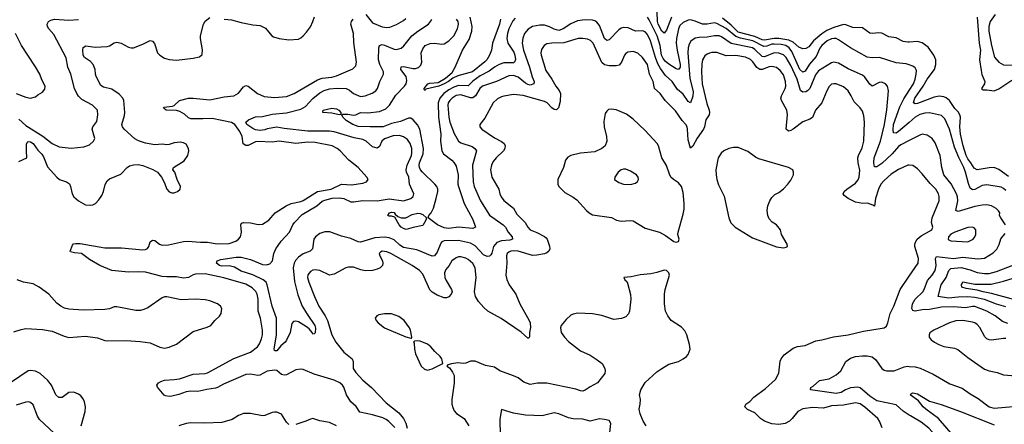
# Model space of a CAD drawing. Header units: inches. Extents: x 1305375 to 1407406, y 744550 to 841633.
# Tile 339 of 509: x 1372558 to 1380796, y 795023 to 798406. Entities that reach past the tile are written whole.
import ezdxf

# ---------------------------------------------------------------- set-up
doc = ezdxf.new("R2010")
doc.units = ezdxf.units.IN
doc.header["$MEASUREMENT"] = 0
doc.layers.add('B3779', color=7, linetype='Continuous')
doc.layers.add('B3789', color=7, linetype='Continuous')

msp = doc.modelspace()

# ---------------------------------------------------------------- linework, layer by layer
at = {"layer": 'B3779', "color": 5}
for points, elevation in [([(1372550, 797219.6), (1372619.5, 797250), (1372614.1, 797310), (1372615.7, 797364.3), (1372620.6, 797379.4), (1372630, 797388.6), (1372650, 797385), (1372671, 797371), (1372710, 797315.3), (1372742.7, 797282.7), (1372757.9, 797257.9), (1372790, 797175.6), (1372870, 797089.2), (1372890.1, 797070.1), (1372950.6, 797050), (1372974.2, 797034.2), (1372984.7, 797010), (1372997.4, 796950), (1373010, 796924.9), (1373050.4, 796890), (1373110, 796859.1), (1373150, 796854.7), (1373170, 796857.7), (1373191.5, 796868.5), (1373221.4, 796898.6), (1373245.1, 796934.9), (1373258.5, 796970), (1373272.2, 797027.8), (1373290, 797058.4), (1373310, 797075.8), (1373404.9, 797115.1), (1373457, 797170), (1373477.4, 797182.6), (1373510, 797193), (1373550, 797194.3), (1373590, 797186.1), (1373672.4, 797152.4), (1373711, 797131), (1373743.7, 797090), (1373767.3, 797047.3), (1373790.5, 796990), (1373810, 796966), (1373830, 796958.4), (1373850, 796958.4), (1373879.3, 796970), (1373900.9, 796990), (1373904.5, 797010), (1373875.1, 797070), (1373857.6, 797130), (1373839.3, 797150), (1373844, 797170), (1373933.5, 797226.5), (1373966, 797270), (1373974, 797310), (1373969.7, 797330), (1373950, 797364.5), (1373930, 797377.4), (1373901.3, 797381.3), (1373850, 797376.8), (1373810, 797362), (1373790, 797359.7), (1373750, 797365.1), (1373690, 797360.5), (1373610, 797373), (1373552.5, 797392.5), (1373522.7, 797410), (1373431.3, 797490), (1373417.7, 797510), (1373412.3, 797530), (1373435, 797605), (1373437.1, 797630), (1373430.5, 797730), (1373422, 797750), (1373390, 797782.5), (1373330, 797824.4), (1373260.5, 797840.5), (1373236.1, 797856.1), (1373197.8, 797930), (1373191.4, 797950), (1373189.8, 797990), (1373173.8, 798030), (1373150, 798056.8), (1373100.5, 798090), (1373090, 798109.4), (1373086.4, 798153.6), (1373090, 798173.4), (1373112.8, 798187.2), (1373190, 798176.6), (1373290, 798181.3), (1373310, 798187.9), (1373347.8, 798212.2), (1373370, 798216.8), (1373406.4, 798210), (1373470, 798175.9), (1373490, 798170.2), (1373510, 798171.3), (1373590, 798200.2), (1373650, 798231.8), (1373670, 798227.2), (1373685.8, 798205.8), (1373711.6, 798130), (1373730.3, 798110), (1373770, 798083.2), (1373810, 798072.1), (1373870, 798066.4), (1374010, 798083.2), (1374063.9, 798096.1), (1374084.2, 798115.8), (1374087.1, 798152.9), (1374069.8, 798250), (1374070.9, 798270), (1374096.2, 798370), (1374110, 798392.7), (1374150, 798424)], 1120), ([(1372550, 797572.9), (1372610, 797520.9), (1372753.1, 797433.1), (1372830, 797371.7), (1372890, 797343.6), (1372990, 797331.8), (1373096.3, 797343.7), (1373141.6, 797358.4), (1373177.2, 797390), (1373186.3, 797413.7), (1373163.6, 797490), (1373169.4, 797510), (1373204, 797556), (1373213.3, 797610), (1373209.4, 797650), (1373167.6, 797690), (1373078.1, 797738.1), (1373050, 797766.9), (1373035.3, 797790), (1373018.3, 797830), (1372987.3, 797950), (1372962, 798010), (1372947.7, 798087.7), (1372843.3, 798283.3), (1372801.3, 798330), (1372789.8, 798349.8), (1372788.4, 798370), (1372799.6, 798390), (1372818.6, 798401.4), (1372850, 798410.2), (1372970, 798402), (1373050, 798407.6)], 1140), ([(1375696.8, 794996.8), (1375647.2, 795047.2), (1375623.8, 795063.8), (1375596.7, 795076.7), (1375510, 795102.9), (1375405.1, 795125.1), (1375372.2, 795172.2), (1375330, 795210.8), (1375293.6, 795270), (1375270, 795334.2), (1375259.9, 795350), (1375235.5, 795370), (1375190, 795391.3), (1375021.9, 795441.9), (1374930, 795482.2), (1374910, 795483.8), (1374870, 795476.8), (1374790, 795435.3), (1374770, 795432.1), (1374750, 795439.8), (1374711.1, 795471.1), (1374690, 795475.2), (1374630, 795466.1), (1374567.6, 795432.4), (1374550, 795429.9), (1374490, 795442.1), (1374450, 795438.4), (1374262.2, 795357.8), (1374213.4, 795330), (1374195.4, 795324.6), (1374125.2, 795314.8), (1374050, 795297), (1373990, 795299.1), (1373950, 795295.3), (1373890, 795272.1), (1373830, 795256.9), (1373810, 795254), (1373779.3, 795259.3), (1373766.8, 795266.8), (1373711.8, 795331.8), (1373707, 795350), (1373720.5, 795370), (1373738.9, 795381.1), (1373770, 795392.3), (1373850, 795395.9), (1373896.7, 795403.3), (1374010, 795440.5), (1374110, 795447.5), (1374130, 795452.7), (1374350, 795573.5), (1374490, 795624.6), (1374548.6, 795671.4), (1374565.2, 795694.8), (1374582.3, 795737.7), (1374589.8, 795770), (1374591.1, 795810), (1374573.9, 795910), (1374552.5, 795970), (1374554.2, 796070), (1374544.5, 796110), (1374533.3, 796133.3), (1374503.9, 796163.9), (1374450, 796194.1), (1374267.7, 796247.7), (1374110, 796280.5), (1374030, 796278.4), (1374010, 796272.6), (1373969.5, 796250.5), (1373930, 796244.1), (1373870, 796257), (1373790, 796254.5), (1373750, 796258.3), (1373610, 796295.6), (1373550, 796298.8), (1373470, 796293.4), (1373329.9, 796309.9), (1373230, 796350.8), (1373141.7, 796401.7), (1373076.2, 796450), (1373016.3, 796456.3), (1372984.6, 796464.6), (1372981.6, 796470), (1372999.5, 796520.5), (1373008.8, 796531.2), (1373024.4, 796535.6), (1373064.3, 796535.7), (1373270, 796497.6), (1373410, 796499.3), (1373590, 796480.6), (1373610, 796483.6), (1373626.8, 796493.2), (1373637.7, 796510), (1373651.1, 796548.9), (1373670, 796563.1), (1373690, 796558.9), (1373729.4, 796529.4), (1373750, 796521.2), (1373803.5, 796523.5), (1373930, 796551), (1373965.4, 796554.6), (1374070, 796544.7), (1374130, 796546.6), (1374210, 796530.9), (1374310, 796533.8), (1374366.1, 796553.9), (1374389.8, 796570.2), (1374406, 796590), (1374415.5, 796630), (1374408.4, 796690), (1374415.1, 796704.9), (1374429.7, 796710.3), (1374490, 796707.4), (1374552.9, 796692.9), (1374590, 796696.1), (1374643, 796730), (1374695.1, 796790), (1374787.8, 796850), (1374830, 796870.2), (1374910, 796885.6), (1374930, 796893.7), (1375050, 796968.8), (1375163.6, 796990), (1375250, 797030.2), (1375333.9, 797026.1), (1375430, 797038.6), (1375460.7, 797050), (1375473, 797070), (1375463.6, 797090), (1375391.3, 797170), (1375312.3, 797230), (1375240.5, 797310), (1375214.3, 797330), (1375171.6, 797351.6), (1375030, 797379.9), (1374970, 797382.6), (1374870, 797372), (1374730, 797390.5), (1374670, 797381.6), (1374550, 797387.9), (1374530, 797383.9), (1374470, 797355.4), (1374450, 797354.6), (1374427.2, 797367.2), (1374419.6, 797430), (1374400.3, 797470), (1374357.5, 797530), (1374330, 797546.4), (1374170, 797580.8), (1374090, 797576.4), (1373990, 797577.9), (1373970, 797586.5), (1373936.7, 797616.7), (1373899.2, 797639.2), (1373870, 797646.1), (1373784.5, 797650), (1373770, 797660.5), (1373762.6, 797670), (1373764.2, 797675.8), (1373836.1, 797683.9), (1373850.7, 797689.3), (1373896, 797730), (1373970.6, 797749.4), (1374010, 797750.8), (1374150, 797735.3), (1374270, 797760.9), (1374349.8, 797770.2), (1374389, 797791), (1374430, 797846), (1374450, 797857.1), (1374470, 797850.4), (1374548.2, 797788.2), (1374604.9, 797764.9), (1374690, 797756.3), (1374790, 797764.5), (1374855.6, 797790), (1375050, 797903.7), (1375090, 797918), (1375170, 797926.4), (1375210, 797936.1), (1375346.1, 797993.9), (1375370, 798019.1), (1375376.8, 798050), (1375354.1, 798214.1), (1375349.8, 798290), (1375329.8, 798370), (1375334, 798390), (1375348.5, 798410)], 1080), ([(1380000, 797395.4), (1379930, 797359.4), (1379910, 797346.3), (1379857, 797283), (1379770, 797203.4), (1379730, 797176.4), (1379710, 797174.5), (1379704.3, 797210), (1379708.4, 797250), (1379761.3, 797390), (1379794.6, 797530), (1379813, 797653), (1379828.5, 797810), (1379819.7, 797850), (1379802.9, 797870), (1379770, 797883.5), (1379750, 797880.4), (1379690, 797851.2), (1379670, 797868), (1379630, 797926), (1379610, 797941.8), (1379490, 797995.3), (1379410, 798042.8), (1379370, 798050.9), (1379350, 798045.8), (1379241.1, 797978.9), (1379215.6, 797944.4), (1379168.6, 797830), (1379150, 797810.6), (1379136.5, 797803.5), (1379110, 797799.5), (1379090, 797812.6), (1379061.9, 797910), (1379010, 798022.2), (1378970.9, 798090), (1378950, 798111), (1378910, 798126.6), (1378870, 798127.8), (1378790, 798096), (1378770, 798098.8), (1378710, 798158), (1378690, 798169.9), (1378510, 798208.1), (1378430, 798262.6), (1378410, 798270.4), (1378370, 798272.2), (1378310, 798259.6), (1378243, 798257), (1378209.5, 798250.5), (1378173, 798227), (1378158.3, 798201.7), (1378150.8, 798170), (1378149.1, 798130), (1378164.8, 797915.2), (1378193.1, 797806.9), (1378190, 797767.3), (1378170, 797709.6), (1378150, 797720.9), (1378110, 797783.2), (1378061.8, 797821.8), (1378016.7, 797890), (1377960.6, 797940.6), (1377918.9, 797998.9), (1377897.9, 798037.9), (1377878.6, 798090), (1377836.6, 798230), (1377810, 798282.9), (1377790, 798305), (1377770, 798313.6), (1377710, 798311.4), (1377650, 798338), (1377610, 798340.9), (1377590, 798334.3), (1377570, 798320.7), (1377490, 798238.5), (1377470, 798230.9), (1377449.9, 798250), (1377410, 798356.8), (1377386, 798386), (1377370, 798396.5), (1377350, 798401.9), (1377290, 798406.3), (1377224.8, 798395.2), (1377170, 798372.4), (1377106, 798330), (1377070, 798316.8), (1377030, 798325.6), (1376990, 798346.7), (1376950, 798359.6), (1376910, 798360.5), (1376850, 798348.1), (1376813.7, 798326.3), (1376782.6, 798290), (1376767.2, 798252.8), (1376762.2, 798210), (1376773.2, 798150), (1376823.6, 798010), (1376846.9, 797926.9), (1376863.2, 797890), (1376860.8, 797870), (1376830, 797859.4), (1376810, 797862.8), (1376790, 797874.3), (1376730, 797926.5), (1376690, 797939), (1376650, 797937), (1376548.9, 797890), (1376430, 797849.8), (1376409.3, 797830.7), (1376371.9, 797768.1), (1376350, 797753), (1376330, 797753.5), (1376250, 797776.9), (1376209, 797771), (1376176.6, 797750), (1376156.8, 797730), (1376144.4, 797710), (1376139.4, 797690), (1376147.7, 797590), (1376155.7, 797550), (1376193.9, 797453.9), (1376214.4, 797414.4), (1376230.8, 797390.8), (1376250, 797375.9), (1376344.9, 797344.9), (1376367.4, 797330), (1376379.6, 797310), (1376347.2, 797190), (1376351.5, 797051.5), (1376361.4, 797010), (1376414.2, 796890), (1376490.1, 796770.1), (1376603.8, 796690), (1376622.9, 796670), (1376643.8, 796630), (1376679.2, 796590), (1376682, 796570), (1376658.1, 796561.9), (1376590, 796556.9), (1376550, 796541.6), (1376523.1, 796510), (1376507.7, 796452.3), (1376500.3, 796439.7), (1376490, 796429.8), (1376470, 796425.5), (1376439.5, 796439.5), (1376370, 796514.9), (1376330, 796538.4), (1376230, 796559.5), (1376110, 796557.6), (1376090.2, 796549.8), (1376081.5, 796538.5), (1376050, 796461.6), (1376030, 796431.3), (1376010, 796429.7), (1375880.3, 796480.3), (1375770, 796501), (1375739.3, 796519.3), (1375690, 796563.8), (1375650, 796583), (1375610, 796586.2), (1375530, 796580.8), (1375410, 796545), (1375390, 796549), (1375330, 796576.4), (1375250, 796596.4), (1375153.4, 796633.4), (1375110, 796632.7), (1375070, 796619.2), (1375032.1, 796590), (1375019.8, 796570), (1375007.4, 796490), (1374988.6, 796471.4), (1374930, 796446.8), (1374890, 796420.3), (1374866.3, 796393.7), (1374853.6, 796370), (1374846.2, 796330), (1374856.7, 796216.7), (1374886.3, 796106.3), (1374922.5, 796010), (1374962.4, 795942.4), (1375028, 795850), (1375033.3, 795826.7), (1375030, 795788), (1375021, 795779), (1375010, 795776), (1375004.4, 795790), (1374980.4, 795820.4), (1374958.2, 795838.2), (1374890, 795880.4), (1374870, 795885.7), (1374850, 795883), (1374834.8, 795865.2), (1374820.9, 795790), (1374790, 795725.2), (1374779.1, 795710), (1374742, 795678), (1374710, 795636.2), (1374696.5, 795636.5), (1374690, 795639), (1374687.7, 795650), (1374707.5, 795770), (1374707.7, 795910), (1374669.9, 796009.9), (1374628.7, 796190), (1374619.5, 796210), (1374595.3, 796230), (1374510, 796273.6), (1374410, 796303.9), (1374356.4, 796336.4), (1374310, 796346.7), (1374250, 796345.2), (1374229.7, 796350), (1374206, 796370), (1374209.2, 796390), (1374240.5, 796399.5), (1374370, 796420.5), (1374410, 796420.8), (1374490, 796401.7), (1374590, 796358), (1374623.6, 796356.4), (1374650, 796364.2), (1374674.5, 796390), (1374685.5, 796450), (1374700.6, 796490), (1374745.4, 796554.6), (1374815.8, 796630), (1374843.7, 796690), (1374858, 796710), (1374922.9, 796777.1), (1375045.5, 796850), (1375090, 796887.7), (1375110, 796897.3), (1375173.2, 796913.2), (1375230, 796917.4), (1375270, 796910.6), (1375330, 796883.5), (1375350, 796882.1), (1375430, 796893.2), (1375550, 796892.1), (1375650, 796907.1), (1375770, 796891.1), (1375829.8, 796910.2), (1375851.7, 796928.3), (1375854.6, 796950), (1375820.3, 797030), (1375812.7, 797090), (1375794.8, 797130), (1375790.9, 797150), (1375798.8, 797190), (1375835.2, 797270), (1375839.6, 797290), (1375838.5, 797330), (1375825.2, 797370), (1375803, 797403), (1375770, 797427.1), (1375736.6, 797436.6), (1375683.9, 797436.1), (1375609.5, 797410.5), (1375587.7, 797390), (1375570, 797344.5), (1375550, 797333), (1375510, 797343.5), (1375457.4, 797390), (1375430, 797404.8), (1375357, 797417), (1375190, 797469.5), (1375150, 797473.8), (1374970, 797474.5), (1374770, 797495.4), (1374710, 797507.2), (1374630, 797494.2), (1374610, 797485.4), (1374570, 797478.7), (1374530, 797486), (1374510, 797494.8), (1374458.5, 797530), (1374449.8, 797550.2), (1374472.8, 797570), (1374530, 797593.5), (1374590, 797597.6), (1374670, 797617.1), (1374790, 797625.9), (1374910, 797658.8), (1374950, 797680.6), (1375010, 797746.5), (1375070, 797793.1), (1375106.1, 797813.9), (1375150, 797828.3), (1375214.4, 797834.4), (1375290, 797831.3), (1375317.1, 797817.1), (1375350, 797789.3), (1375410, 797763.5), (1375450, 797768.3), (1375508.5, 797791.5), (1375536.9, 797810), (1375550.9, 797830), (1375572.1, 797890), (1375603, 797950), (1375601.3, 797970), (1375571.4, 798031.4), (1375559.8, 798070), (1375562.4, 798170), (1375569.8, 798190.2), (1375590, 798197.4), (1375610, 798194.2), (1375690, 798160.5), (1375710, 798158), (1375750, 798169), (1375772.7, 798187.3), (1375838.8, 798270), (1375890, 798311), (1375978.9, 798370), (1375996.4, 798390), (1376005.3, 798410)], 1060), ([(1374270, 798409.1), (1374330, 798406), (1374410, 798382.7), (1374510, 798363.6), (1374570, 798358), (1374615.2, 798335.2), (1374668.5, 798270), (1374681.6, 798261.6), (1374730, 798247.6), (1374810, 798237.7), (1374890, 798244.2), (1374910, 798254), (1374929, 798271), (1374958.4, 798301.6), (1374990, 798347), (1375012, 798390), (1375024.1, 798430)], 1120), ([(1376702.5, 798417.5), (1376683.7, 798396.3), (1376650.1, 798330), (1376638.2, 798290), (1376633.5, 798250), (1376643.1, 798210), (1376693.6, 798133.6), (1376702.2, 798110), (1376705.8, 798074.2), (1376698.6, 798050), (1376690, 798044.3), (1376610, 798045.6), (1376570, 798032.6), (1376530, 798009.3), (1376485.5, 797974.5), (1376410, 797936.7), (1376349.2, 797890.8), (1376310, 797853.2), (1376230, 797855.5), (1376190, 797842.7), (1376150, 797820.7), (1376107.7, 797790), (1376072.4, 797750), (1376060.8, 797710), (1376063.2, 797590), (1376082.6, 797450), (1376079.1, 797390), (1376090.6, 797310.6), (1376104.8, 797284.8), (1376174.3, 797230), (1376193.4, 797210), (1376210, 797182.4), (1376227.8, 797110), (1376225.4, 797030), (1376229.3, 797010), (1376277.1, 796870), (1376350, 796735.5), (1376372.2, 796670), (1376350, 796659.7), (1376230, 796671.7), (1376150, 796661), (1376110, 796666.6), (1376054, 796690), (1375975.1, 796750), (1375980.5, 796770), (1376002.2, 796790), (1376019.1, 796830), (1376043.7, 796910), (1376056.8, 796970), (1376056.2, 796990), (1376048, 797010), (1376030.7, 797030), (1375928.4, 797130), (1375912.1, 797150), (1375903.7, 797170), (1375900.1, 797190), (1375902.7, 797210), (1375934.9, 797285.1), (1375938.1, 797330), (1375905.6, 797490), (1375886.7, 797526.7), (1375850, 797568.8), (1375830, 797583.5), (1375823.5, 797583.5), (1375810, 797582.7), (1375744.8, 797555.2), (1375670, 797538.9), (1375599.3, 797510), (1375490, 797509), (1375390, 797514.1), (1375344.7, 797530), (1375290, 797562), (1375263, 797590), (1375253.2, 797610), (1375262.7, 797617.3), (1375303.7, 797616.3), (1375350, 797607), (1375370, 797610.8), (1375410, 797629.6), (1375470, 797627.1), (1375570, 797637.3), (1375620.5, 797659.5), (1375652.3, 797690), (1375705.7, 797774.3), (1375777.2, 797850), (1375790.5, 797870), (1375796.3, 797896.3), (1375792.3, 797930), (1375746, 797990), (1375749.4, 798010.6), (1375770, 798015), (1375850, 797998.1), (1375870, 797997.7), (1375894.8, 798005.2), (1375913.3, 798026.7), (1375921.8, 798050), (1375917.3, 798130), (1375930, 798163), (1375951.5, 798190), (1375993.1, 798206.9), (1376030, 798209.4), (1376090, 798202.3), (1376110, 798205.4), (1376150, 798228.1), (1376191.6, 798270), (1376222.6, 798330), (1376229.9, 798370), (1376226.3, 798390), (1376214.1, 798410)], 1040), ([(1375453.6, 798450), (1375510, 798380.8), (1375590, 798346.9), (1375630, 798340.2), (1375655.3, 798344.7), (1375710, 798364.9), (1375770, 798400.2), (1375790, 798417)], 1080), ([(1376580.1, 798410), (1376572.1, 798370), (1376515.4, 798210), (1376506, 798150), (1376490, 798109.7), (1376465.8, 798070), (1376450, 798052.7), (1376346.4, 797970), (1376223.8, 797936.2), (1376182.4, 797917.6), (1376147, 797890), (1376110, 797868.7), (1376064.7, 797850), (1375955.9, 797824.1), (1375950, 797815.3), (1375942.7, 797822.7), (1375943.7, 797830), (1375972.3, 797870), (1375990, 797875.6), (1376058.6, 797881.4), (1376121.9, 797918.1), (1376175.6, 797964.4), (1376202, 798010), (1376262.6, 798150), (1376318.5, 798241.5), (1376342.5, 798310), (1376343.2, 798350), (1376327.5, 798427.5)], 1020), ([(1380000, 798028.1), (1379975.8, 798035.8), (1379890, 798045), (1379750.6, 798090.6), (1379690, 798086.8), (1379650, 798093.6), (1379509.7, 798170), (1379410, 798239), (1379390, 798247.6), (1379370, 798249.9), (1379350, 798246.7), (1379313.6, 798230), (1379269.5, 798190), (1379252.9, 798167.1), (1379221.5, 798098.5), (1379166.7, 798033.3), (1379130, 797974.9), (1379110, 797965.9), (1379085.9, 797990), (1379019.3, 798139.3), (1378995.5, 798170), (1378969.2, 798189.2), (1378930, 798199.8), (1378870, 798202.2), (1378850, 798200.2), (1378810, 798184.9), (1378782.8, 798182.8), (1378692, 798230), (1378590, 798252.1), (1378550, 798266.1), (1378470, 798332.3), (1378390, 798375.4), (1378370, 798380.7), (1378310, 798368.4), (1378270, 798367.3), (1378210, 798394.2), (1378170, 798404.5), (1378150, 798401.6), (1378110, 798383.7), (1378082.3, 798357.7), (1378069.7, 798330), (1378054.5, 798250), (1378052, 798210), (1378058.7, 798150), (1378084.7, 798030), (1378084.5, 798010), (1378069.9, 797989.9), (1378050, 797993.9), (1377990, 798033.7), (1377958.3, 798058.3), (1377940.6, 798080.6), (1377928.4, 798110), (1377916.5, 798190), (1377891, 798270), (1377825.1, 798405.1), (1377810, 798427.4)], 1040), ([(1378011.8, 798428.2), (1377970, 798318.7), (1377950, 798293.1), (1377930, 798309.2), (1377900.9, 798370), (1377895.5, 798390), (1377890.7, 798470.7)], 1020), ([(1380000, 798218.9), (1379990, 798218.2), (1379950, 798223.5), (1379890, 798254.2), (1379830, 798264.1), (1379770, 798292.5), (1379744.9, 798295.1), (1379690, 798289.8), (1379670, 798294.2), (1379610, 798338.7), (1379530, 798340.9), (1379470, 798362.7), (1379450, 798365.4), (1379370, 798341.8), (1379310, 798314.4), (1379270, 798287.3), (1379200.9, 798230), (1379161, 798179), (1379134.2, 798165.8), (1379110, 798163.4), (1379076.3, 798176.3), (1379030, 798219), (1378993.8, 798233.8), (1378910, 798247.8), (1378870, 798249.7), (1378790, 798235.8), (1378770, 798238.1), (1378710, 798265.7), (1378570, 798302.6), (1378510, 798359.9), (1378438.3, 798418.3)], 1020), ([(1372530.2, 797790.2), (1372610, 797757.6), (1372649.4, 797750.6), (1372690, 797761), (1372710, 797778.8), (1372750, 797798.8), (1372770, 797824.7), (1372771.6, 797850), (1372742.6, 797902.6), (1372726, 797950), (1372691.8, 798011.8), (1372574.5, 798190), (1372524.5, 798290)], 1160), ([(1380000, 797188.6), (1379990, 797189.6), (1379910, 797153.7), (1379850, 797115.5), (1379790, 797062.4), (1379762.5, 797030), (1379742.1, 796990), (1379719.5, 796910), (1379710, 796846), (1379695.9, 796855.9), (1379652.6, 796872.6), (1379612.3, 796867.7), (1379550, 796878.8), (1379489.6, 796910), (1379455.6, 796935.6), (1379447.3, 796950), (1379456.9, 796970), (1379477.4, 796990), (1379550, 797038.2), (1379573.3, 797066.7), (1379582.8, 797090), (1379586.7, 797146.7), (1379574.2, 797210), (1379571.8, 797250), (1379575.4, 797270), (1379605.6, 797334.4), (1379620.4, 797390), (1379625.6, 797550), (1379620.9, 797600.9), (1379610, 797641.6), (1379590, 797669.6), (1379540.4, 797720.4), (1379516.1, 797770), (1379489.9, 797809.9), (1379450, 797844.1), (1379390, 797868.8), (1379370, 797870.7), (1379350, 797865.7), (1379330, 797848), (1379310, 797811.5), (1379270.2, 797710), (1379216.9, 797650), (1379190.8, 797589.2), (1379170, 797573.1), (1379110, 797550.8), (1379030, 797489.8), (1379010, 797479.1), (1378990, 797475.1), (1378969.7, 797490), (1378981.1, 797610), (1378977.3, 797650), (1378932.2, 797730), (1378927.4, 797750), (1378930.7, 797770), (1378963.7, 797830), (1378967.8, 797850), (1378966.2, 797890), (1378950, 797944.4), (1378921.9, 797981.9), (1378890, 798005.4), (1378850, 798013.5), (1378830, 798011.6), (1378770.8, 797989.2), (1378749.9, 797989.9), (1378725, 798005), (1378692.5, 798052.5), (1378672.4, 798072.4), (1378630, 798093.2), (1378550, 798105.6), (1378470, 798104.7), (1378390, 798131.4), (1378350, 798131.4), (1378330, 798126.8), (1378310, 798118.2), (1378290, 798102.6), (1378271.2, 798070), (1378265, 798035), (1378262.5, 797970), (1378269.5, 797870), (1378306.6, 797706.6), (1378326.3, 797650), (1378330.3, 797630), (1378327.4, 797610), (1378300.2, 797570), (1378286.8, 797510), (1378278.1, 797490), (1378225.3, 797414.7), (1378190, 797349.7), (1378170, 797332), (1378150, 797400.9), (1378145.8, 797490), (1378142.2, 797510), (1378131.9, 797530), (1378102, 797562), (1378044, 797644), (1377959.3, 797730), (1377917.8, 797790), (1377869.3, 797829.3), (1377857.2, 797890), (1377826.7, 797950), (1377810, 798032.6), (1377770, 798089.7), (1377730, 798127.3), (1377690, 798139.2), (1377646.5, 798133.5), (1377630, 798124.5), (1377617.1, 798110), (1377593.8, 798050), (1377573.3, 798026.7), (1377550, 798019.3), (1377490, 798020.7), (1377450, 798029.8), (1377430, 798048.2), (1377355.4, 798210), (1377332.7, 798232.7), (1377310, 798242.3), (1377270, 798249.8), (1377230, 798249.1), (1377110, 798211.5), (1377009.5, 798210.5), (1376970, 798204.5), (1376947.2, 798190), (1376923.6, 798156.4), (1376918.4, 798130), (1376920.2, 798110), (1376960.2, 797980.2), (1377011, 797910), (1377043.2, 797850), (1377072.6, 797812.6), (1377082.6, 797790), (1377079.4, 797720.6), (1377067, 797670), (1377050, 797653), (1377030, 797656), (1377010, 797669.8), (1376971.9, 797710), (1376950, 797721.3), (1376770, 797773.4), (1376690, 797780.3), (1376610, 797766.6), (1376590, 797762), (1376555.8, 797744.2), (1376519.6, 797710), (1376450, 797583.7), (1376406.8, 797530), (1376407.3, 797510), (1376426, 797490), (1376530, 797416.9), (1376590, 797386.3), (1376610.3, 797370), (1376619.5, 797350), (1376618, 797330), (1376606.5, 797310), (1376545.8, 797250), (1376521, 797219), (1376506.7, 797190), (1376498.5, 797150), (1376509.5, 797089.5), (1376566.2, 796990), (1376575, 796950), (1376585.4, 796925.4), (1376610, 796894.6), (1376688.9, 796830), (1376719, 796779), (1376787.1, 796710), (1376810, 796670.4), (1376828.5, 796650), (1376886.2, 796626.2), (1376950, 796592.7), (1376962.2, 796582.2), (1376971.4, 796570), (1376992.2, 796512.2), (1376992.7, 796490), (1376984.9, 796470), (1376970, 796455.1), (1376950, 796446.8), (1376884.1, 796435.9), (1376850, 796435), (1376730, 796470.7), (1376687, 796473), (1376666.4, 796470), (1376650, 796461.4), (1376638, 796450), (1376632, 796430), (1376634.4, 796370), (1376626.8, 796270), (1376633, 796233), (1376652.7, 796190), (1376710.6, 796110.6), (1376742.4, 796030), (1376822, 795890), (1376829.4, 795870), (1376830.7, 795830.7), (1376823.2, 795790), (1376824.9, 795755.1), (1376816.7, 795743.3), (1376810, 795743.5), (1376752.5, 795792.5), (1376586.6, 795906.6), (1376474.6, 795970), (1376440.4, 796000.4), (1376396.5, 796050), (1376372.7, 796090), (1376362.9, 796130), (1376376.2, 796250), (1376370.4, 796330), (1376350, 796366.2), (1376310, 796400.3), (1376290, 796411.7), (1376250, 796423.5), (1376230, 796422.4), (1376210, 796415.1), (1376174.9, 796390), (1376151.5, 796350), (1376123.3, 796316.7), (1376111.8, 796288.2), (1376115.3, 796250), (1376125.6, 796225.6), (1376172.3, 796150), (1376175.8, 796130), (1376168.5, 796111.5), (1376150, 796089.3), (1376130, 796080.7), (1376110, 796081.1), (1376050, 796103.5), (1376010, 796128.3), (1375990, 796146.9), (1375930, 796277.4), (1375902.3, 796310), (1375842, 796350), (1375663.6, 796450), (1375630, 796464.8), (1375590.4, 796469.6), (1375577.3, 796462.7), (1375567, 796450), (1375572.2, 796430), (1375593.1, 796390), (1375597.3, 796370), (1375592.7, 796350), (1375573.4, 796330), (1375550, 796319.4), (1375510.1, 796309.9), (1375450, 796307), (1375413, 796313), (1375350, 796336.8), (1375310, 796336.4), (1375288.2, 796330), (1375190, 796276.9), (1375150, 796269.7), (1375070, 796308.6), (1375030, 796314.6), (1375010, 796310.8), (1374990, 796299.7), (1374970, 796271.8), (1374966.3, 796250), (1374976.8, 796210), (1375025.8, 796090), (1375062.5, 796010), (1375114.4, 795930), (1375134.8, 795890), (1375169.4, 795770), (1375203.2, 795710), (1375270, 795626.5), (1375338.9, 795570), (1375348.3, 795548.3), (1375349.4, 795490), (1375370, 795455.5), (1375430, 795391), (1375500.9, 795330), (1375623.4, 795203.4), (1375730, 795119.5), (1375768.4, 795070), (1375790, 795031), (1375799.1, 794990)], 1080), ([(1380000, 797547.2), (1379910, 797470.5), (1379890, 797457), (1379870, 797458.7), (1379865.3, 797485.3), (1379869.9, 797530), (1379922.3, 797677.7), (1379955.5, 797744.5), (1380000, 797814.6)], 1040), ([(1377798.4, 795010), (1377774, 795050), (1377748.7, 795108.7), (1377741.7, 795150), (1377749.7, 795190.3), (1377751.1, 795230), (1377743, 795270), (1377755.1, 795310), (1377790, 795372.7), (1377890, 795460.3), (1377930, 795488.5), (1377990, 795524.9), (1378070, 795548.4), (1378109.3, 795570), (1378136, 795590), (1378150, 795606.8), (1378167, 795650), (1378161.6, 795690), (1378139.7, 795770), (1378123.7, 795803.7), (1378095.5, 795835.5), (1378010, 795891.6), (1377979.7, 795930), (1377962.6, 795970), (1377953.7, 796030), (1377952.4, 796110), (1377958.9, 796150), (1377994, 796270), (1377989, 796290), (1377969.3, 796309.3), (1377950, 796312.7), (1377890, 796291.5), (1377839.6, 796280.4), (1377750, 796271.1), (1377675.1, 796255.1), (1377614, 796250), (1377622, 796230), (1377636.8, 796216.8), (1377643, 796203), (1377667.3, 796107.3), (1377672.4, 796070), (1377660.3, 795970), (1377652.5, 795947.5), (1377630, 795921.3), (1377593, 795907), (1377530, 795897.6), (1377430, 795931.8), (1377350, 795947.1), (1377229.3, 795950.7), (1377190, 795943.1), (1377170, 795934.3), (1377130, 795899.7), (1377089, 795850), (1377082, 795830), (1377087.2, 795790), (1377115.8, 795750), (1377150, 795714.9), (1377250, 795635.8), (1377330, 795600.6), (1377390, 795562.3), (1377430.2, 795530), (1377453.4, 795490), (1377457.1, 795470), (1377452.9, 795447.1), (1377391.5, 795368.5), (1377330, 795337.2), (1377290, 795307.3), (1377270, 795299.2), (1377250, 795302), (1377210, 795315.8), (1376970, 795366.4), (1376890, 795366.6), (1376830, 795355.3), (1376775.9, 795375.9), (1376729.4, 795410), (1376689, 795429), (1376576.3, 795470), (1376530, 795501.7), (1376455.3, 795515.3), (1376370, 795549.5), (1376330, 795551.6), (1376290, 795534.5), (1376270, 795531.6), (1376223.1, 795536.9), (1376170.8, 795529.2), (1376141, 795519), (1376132, 795510), (1376155.5, 795495.5), (1376179.5, 795459.5), (1376192.4, 795430), (1376192.4, 795367.6), (1376173.1, 795230), (1376174.6, 795190), (1376181.8, 795161.8), (1376194.3, 795134.3), (1376213.5, 795113.5), (1376276.9, 795070), (1376315.2, 795010)], 1120), ([(1379774.1, 794994.1), (1379751.4, 795050), (1379736.8, 795070), (1379630, 795167.1), (1379590, 795193.5), (1379550, 795201.1), (1379450, 795183.2), (1379350, 795175.7), (1379283.2, 795156.8), (1379190, 795162.6), (1379110, 795152.9), (1379067.9, 795130), (1379020.7, 795070), (1378999.1, 795050), (1378961.3, 795030), (1378910, 795021.5), (1378850, 795027), (1378790, 795048.5), (1378757.2, 795070), (1378710, 795119.8), (1378647, 795147), (1378624.2, 795170), (1378632.3, 795190), (1378666.3, 795213.7), (1378701.6, 795250), (1378797.7, 795322.3), (1378882.3, 795397.7), (1378908.6, 795451.4), (1378921.4, 795550), (1378928.9, 795571.1), (1378955.4, 795604.6), (1379030, 795660.2), (1379066.9, 795673.1), (1379130, 795681.7), (1379218.8, 795721.2), (1379270, 795728.4), (1379367.1, 795752.9), (1379490, 795769.5), (1379617.6, 795802.4), (1379774, 795826), (1379789.7, 795830.3), (1379810, 795844), (1379821.6, 795870), (1379840.5, 795950), (1379871.1, 796010), (1379924.8, 796150), (1380000, 796260.3)], 1080), ([(1372510, 795796.8), (1372570, 795815.5), (1372610, 795822.4), (1372750, 795816.3), (1372830, 795801.8), (1372930, 795759.5), (1372970, 795748.9), (1373110, 795759), (1373210, 795744.4), (1373270, 795723.2), (1373290, 795720.8), (1373450, 795723.9), (1373565.5, 795714.5), (1373650, 795702.8), (1373730, 795666.5), (1373770, 795659.1), (1373810, 795666.9), (1373870, 795693.8), (1374010, 795797.8), (1374125.5, 795834.5), (1374158.7, 795850), (1374190.8, 795889.2), (1374230, 795926.4), (1374245.1, 795950), (1374248.5, 795990), (1374238.5, 796010), (1374213, 796030), (1374150, 796054.7), (1374110, 796062.7), (1374030, 796068.5), (1373910, 796062.5), (1373790, 796088.6), (1373770, 796087.8), (1373750, 796080.2), (1373630, 795997.2), (1373598.1, 795981.9), (1373570, 795974.8), (1373530, 795974), (1373370, 796004.4), (1373350, 796003.5), (1373311, 795989), (1373270, 795983.1), (1373090, 795978), (1372970, 795985.5), (1372934.3, 795994.3), (1372901.7, 796010), (1372870, 796034.5), (1372802.3, 796110), (1372720.8, 796170), (1372670, 796198.5), (1372590, 796212.1), (1372538.4, 796230)], 1120), ([(1380000, 795100.1), (1379950, 795133.7), (1379890, 795184.4), (1379730, 795219.4), (1379670, 795256.7), (1379590, 795326.6), (1379570, 795332.6), (1379510, 795327.2), (1379468.4, 795311.6), (1379430, 795288.8), (1379390, 795279.4), (1379175.3, 795310), (1379177.2, 795330), (1379197.7, 795342.3), (1379249.4, 795390), (1379330, 795404.1), (1379390, 795434.9), (1379428.4, 795470), (1379470, 795548.2), (1379510, 795574.4), (1379550, 795588.4), (1379610, 795595.5), (1379650, 795594.4), (1379690, 795586.7), (1379722.2, 795562.2), (1379772.4, 795490), (1379790, 795475.3), (1379810, 795468.3), (1379874, 795470), (1379958.2, 795501.8), (1379990, 795508.2), (1380000, 795507.3)], 1060), ([(1373072.6, 795010), (1373107, 795130), (1373108.1, 795170), (1373100.7, 795210), (1373090, 795236.3), (1373070, 795260.4), (1373050, 795275.1), (1373010, 795290.7), (1372970, 795288.4), (1372913.6, 795246.4), (1372886.9, 795246.9), (1372860.4, 795270), (1372824.1, 795350), (1372793.3, 795390), (1372730, 795447.1), (1372690, 795467.2), (1372650, 795473.2), (1372630, 795469.8), (1372490, 795375)], 1120), ([(1372847.6, 794947.6), (1372723.4, 795063.4), (1372706, 795090), (1372670, 795186.6), (1372650, 795204.7), (1372630.9, 795210.9), (1372610, 795208.4), (1372530, 795182.4)], 1140), ([(1374810, 795022), (1374790, 795040.3), (1374750, 795106), (1374710, 795124.2), (1374690, 795124.8), (1374670, 795121.1), (1374610, 795096.8), (1374590, 795094.2), (1374490, 795112.9), (1374430, 795113.6), (1374390, 795096.8), (1374336.4, 795063.6), (1374250, 795038.9), (1374108.2, 795031.8), (1373990, 795033.6), (1373950, 795028.4), (1373890, 795009.8)], 1120), ([(1377492.8, 794930), (1377504.7, 795030), (1377490, 795053.3), (1377450, 795063.9), (1377410, 795067.1), (1377330, 795049.6), (1377270, 795064.5), (1377190, 795066.9), (1377150, 795075.4), (1377069.2, 795110), (1377030, 795117.3), (1376930, 795094), (1376790, 795099.2), (1376690, 795115.4), (1376590, 795146), (1376575.2, 795064.8), (1376579.1, 794930)], 1140), ([(1375210, 795009.1), (1375150, 795037.8), (1375070, 795050.8), (1375010, 795069.8), (1374990, 795066.2), (1374951.6, 795048.4), (1374870, 795020.7)], 1120)]:
    msp.add_lwpolyline(points, dxfattribs=dict(at, elevation=elevation))
for points, elevation in [([(1375230, 797609.8), (1375170, 797623.9), (1375094, 797630), (1375097.2, 797650), (1375170, 797667), (1375210, 797659.6), (1375228, 797650), (1375246, 797630), (1375246, 797614)], 1040), ([(1377510, 797658.5), (1377485.9, 797654.1), (1377470, 797642), (1377457.7, 797622.3), (1377445.5, 797554.5), (1377447.7, 797510), (1377467.6, 797430), (1377470.2, 797390), (1377457.1, 797350), (1377430, 797328.2), (1377370, 797301.7), (1377250, 797289.8), (1377168.3, 797271.7), (1377143.7, 797256.3), (1377124.9, 797230), (1377108.8, 797170), (1377062, 797070), (1377061.3, 797030), (1377070.3, 797010.3), (1377120.6, 796960.6), (1377190, 796921.1), (1377218.6, 796898.6), (1377300.3, 796810), (1377323.1, 796790), (1377350, 796775.6), (1377510, 796751.7), (1377550.2, 796730.2), (1377590, 796720.2), (1377670, 796726.3), (1377690, 796723.1), (1377790, 796662.7), (1377910.8, 796630), (1377960.9, 796600.9), (1378030, 796550.8), (1378050, 796546), (1378069, 796551), (1378076, 796570), (1378066, 796610), (1378067, 796630), (1378110, 796778.8), (1378117.5, 796822.5), (1378118.7, 796870), (1378110, 796962), (1378096.2, 797010), (1378070, 797041.8), (1378028.7, 797068.7), (1378006.8, 797090), (1377994, 797114), (1377970, 797187.8), (1377930.8, 797250), (1377903.1, 797350), (1377890.5, 797370.5), (1377790, 797479.8), (1377690, 797574.6), (1377635.8, 797615.8), (1377547.7, 797652.3)], 1120), ([(1378530, 797338.3), (1378490, 797328.3), (1378449.6, 797310.4), (1378426, 797290), (1378402.9, 797250), (1378383.2, 797150), (1378384.2, 797110), (1378390.2, 797070), (1378404, 797024), (1378452.9, 796930), (1378490.4, 796750.4), (1378508.6, 796708.6), (1378544, 796670), (1378690, 796581.3), (1378890, 796507.3), (1378950, 796498.8), (1378970, 796502.8), (1378982, 796510), (1378979, 796530), (1378931.8, 796610), (1378922.9, 796650), (1378890, 796689.5), (1378854.1, 796714.1), (1378830, 796739.5), (1378816.4, 796770), (1378812.4, 796810), (1378818.9, 796850), (1378833.3, 796890), (1378850, 796919.1), (1378876, 796944), (1378910, 796962), (1378950, 796992.2), (1378986.3, 797030), (1379010, 797063), (1379031.1, 797110), (1379033.3, 797130), (1379026.6, 797150), (1378989.2, 797170), (1378741.5, 797241.5), (1378715.2, 797255.2), (1378650, 797304.8), (1378570, 797337.4)], 1120), ([(1377610, 797156.9), (1377591, 797150), (1377564.4, 797130), (1377536.3, 797090), (1377534.8, 797070), (1377570, 797043.8), (1377610, 797030.5), (1377670, 797028), (1377710, 797038.8), (1377726.8, 797053.2), (1377736, 797070), (1377732.3, 797090), (1377719.3, 797110), (1377670, 797140.7), (1377630, 797156.3)], 1140), ([(1375772.1, 796747.9), (1375790, 796750.4), (1375842.7, 796777.3), (1375890, 796788.1), (1375910, 796786.7), (1375930, 796777.7), (1375962.8, 796750), (1375957.1, 796730), (1375930, 796686), (1375850, 796667.8), (1375792.9, 796652.9), (1375770, 796659.5), (1375749.2, 796670), (1375733.2, 796690), (1375696, 796756), (1375670, 796763.6), (1375650, 796762.7), (1375639, 796770), (1375652.7, 796790), (1375670, 796797.4), (1375690, 796793.8), (1375698.5, 796778.5), (1375721.3, 796761.3), (1375750, 796750.3)], 1040), ([(1375610, 795947.3), (1375562.4, 795937.6), (1375547.3, 795930), (1375533.4, 795910), (1375540.4, 795890), (1375556.4, 795870), (1375610.4, 795830), (1375790, 795753), (1375830, 795742), (1375836.4, 795743.6), (1375838, 795750), (1375827.6, 795810), (1375819.7, 795830), (1375774.8, 795890), (1375730, 795923.5), (1375670, 795945.3)], 1120), ([(1375890, 795721.2), (1375862, 795718), (1375854, 795710), (1375859.8, 795699.8), (1375862.4, 795650), (1375870, 795611.3), (1375918.4, 795510), (1375944.7, 795484.7), (1375970, 795476), (1376010, 795485.3), (1376098, 795530), (1376089.3, 795570), (1376076, 795590), (1376031.1, 795631.1), (1375997, 795670), (1375970, 795691.6), (1375910, 795718)], 1120)]:
    msp.add_lwpolyline(points, close=True, dxfattribs=dict(at, elevation=elevation))
at = {"layer": 'B3789', "color": 5}
for points, elevation in [([(1380567.9, 798427.9), (1380584.7, 798210), (1380595.7, 798150), (1380589.7, 798070), (1380601.5, 797981.5), (1380608.6, 797948.6), (1380631.8, 797890), (1380630.1, 797869.9), (1380606.4, 797830), (1380610, 797821.7), (1380619.1, 797819.1), (1380650, 797820.1), (1380710, 797811.1), (1380750, 797828.8), (1380860.1, 797899.9)], 1020), ([(1380718.5, 798450), (1380678.8, 798390), (1380667.6, 798350), (1380665.8, 798310), (1380687.9, 798190), (1380713.8, 798093.8), (1380750.2, 798050.2), (1380790, 798029.2), (1380910, 798024.8)], 1040), ([(1380830, 797093.6), (1380750, 797154.7), (1380710, 797169.1), (1380670, 797168.6), (1380569.3, 797149.3), (1380544, 797164), (1380516.2, 797210), (1380490, 797241.6), (1380475.9, 797270), (1380451.4, 797350), (1380429.6, 797449.6), (1380424.6, 797510), (1380429.4, 797590), (1380424.7, 797610), (1380410, 797634.2), (1380382.5, 797662.5), (1380337.5, 797730), (1380310, 797752.2), (1380290, 797760.2), (1380250, 797765.8), (1380210, 797757.3), (1380070, 797704.3), (1380050, 797701.7), (1380035.1, 797710), (1380047.9, 797750), (1380117.9, 797850), (1380151, 797909), (1380212.6, 797990), (1380223.7, 798030), (1380223.2, 798070), (1380206.5, 798110), (1380157.7, 798177.7), (1380110, 798211.8), (1380070, 798224.1), (1380000, 798218.9)], 1020), ([(1380000, 797814.6), (1380035.2, 797870), (1380049.9, 797910), (1380059.5, 797950), (1380060.7, 797980.7), (1380050, 798004.2), (1380030, 798018.5), (1380000, 798028.1)], 1040), ([(1380810, 796978.7), (1380790, 796995.7), (1380770, 797005), (1380650, 797026), (1380610, 797018.6), (1380550, 796984.7), (1380530, 796982.9), (1380510, 796997.8), (1380495.1, 797035.1), (1380471.7, 797131.7), (1380457.7, 797170), (1380414.2, 797254.2), (1380379.7, 797339.7), (1380337.5, 797490), (1380297.2, 797577.2), (1380270, 797604.8), (1380170, 797626), (1380130, 797623.2), (1380090, 797612.5), (1380050, 797589.9), (1380000, 797547.2)], 1040), ([(1380807.3, 796690), (1380766.9, 796750), (1380756.9, 796770), (1380757.7, 796790), (1380748, 796808), (1380727.4, 796827.4), (1380690, 796848.7), (1380650, 796858), (1380610, 796855.7), (1380550, 796843.7), (1380410, 796802.8), (1380390, 796809.3), (1380407.1, 796890), (1380405.3, 796925.3), (1380397, 796950), (1380352.2, 797032.2), (1380289.2, 797110), (1380273, 797170), (1380258.2, 797270), (1380217.4, 797377.4), (1380191.4, 797411.4), (1380150, 797439.7), (1380110, 797448.3), (1380090, 797441.7), (1380000, 797395.4)], 1060), ([(1380000, 796260.3), (1380074.8, 796370), (1380078.5, 796410), (1380048.1, 796510), (1380047.9, 796530), (1380054.6, 796550), (1380068.2, 796571.8), (1380100.6, 796599.4), (1380191, 796649), (1380198.4, 796670), (1380188, 796710), (1380191.2, 796750), (1380249.8, 796890), (1380252.2, 796927.8), (1380245.8, 796950), (1380221.8, 796990), (1380175.5, 797035.5), (1380110, 797116.3), (1380070, 797158.7), (1380030, 797185.6), (1380000, 797188.6)], 1080), ([(1380825.1, 795865.1), (1380782.2, 795882.2), (1380718.2, 795930), (1380650, 795968.8), (1380550, 796007.8), (1380530, 796008.3), (1380470, 795995.4), (1380370, 796003.9), (1380270, 796001.2), (1380170, 795981.7), (1380110, 795979.9), (1380050, 795969.1), (1380030, 795975.6), (1380022.8, 795990), (1380024.2, 796010), (1380029.2, 796030), (1380049.9, 796070), (1380114.1, 796130), (1380126.1, 796150), (1380154, 796226), (1380192.6, 796270), (1380217.3, 796310), (1380225.1, 796350), (1380221.1, 796410), (1380230, 796426.7), (1380370, 796408.1), (1380450, 796419), (1380574.1, 796405.9), (1380630, 796412.3), (1380702.4, 796457.6), (1380732.9, 796487.1), (1380752.5, 796527.5), (1380766.6, 796573.4), (1380803, 796617)], 1060), ([(1380810, 796004.1), (1380730, 796028.4), (1380630, 796066.1), (1380550, 796082.8), (1380490, 796088.5), (1380410, 796085.9), (1380330, 796076.9), (1380242.4, 796090), (1380267.6, 796190), (1380310, 796251.4), (1380330.8, 796309.2), (1380350, 796324.1), (1380434.2, 796334.2), (1380510, 796315.2), (1380570, 796292.3), (1380630, 796282.4), (1380670, 796284.7), (1380730, 796300.1), (1380861.1, 796350)], 1040), ([(1380883.8, 796063.8), (1380690, 796115.4), (1380618.5, 796130), (1380570, 796145.1), (1380478, 796158), (1380440.9, 796170), (1380436.9, 796190), (1380450, 796212.9), (1380550, 796194), (1380685.1, 796194.9), (1380790, 796219.2), (1380870, 796244.9)], 1020), ([(1380810, 795739.8), (1380790, 795740.3), (1380690, 795725), (1380668.1, 795728.1), (1380650, 795736.9), (1380633.1, 795753.1), (1380591.2, 795831.2), (1380570, 795856.8), (1380550.5, 795870.5), (1380530, 795877.3), (1380450, 795890.5), (1380390, 795888.2), (1380337.1, 795870), (1380206.8, 795810), (1380173.7, 795786.3), (1380166, 795770), (1380166, 795750), (1380182.8, 795730), (1380210.8, 795710), (1380249.1, 795689.1), (1380290, 795674), (1380378, 795658), (1380407.9, 795647.9), (1380490, 795580.4), (1380630, 795483.7), (1380670, 795468.8), (1380736.4, 795456.4), (1380790, 795435.3), (1380890, 795428.7)], 1080), ([(1380000, 795507.3), (1380050, 795502.8), (1380092.5, 795492.5), (1380202, 795442), (1380341, 795361), (1380444.3, 795324.3), (1380510, 795277.3), (1380577.9, 795237.9), (1380668.9, 795170), (1380710, 795158.5), (1380870, 795172.8)], 1060), ([(1380369.4, 794929.4), (1380244.8, 795070), (1380139, 795150), (1380116.8, 795170), (1380078.8, 795218.8), (1380009.6, 795270), (1380019.5, 795280.5), (1380030, 795284.4), (1380070, 795278.7), (1380170, 795215.5), (1380269.1, 795189.1), (1380430.7, 795130.7), (1380710, 795019.1)], 1040), ([(1380000, 794142.9), (1380050, 794146.4), (1380273.8, 794226.2), (1380330, 794256.9), (1380450, 794334.9), (1380552.7, 794370), (1380590, 794396.3), (1380610, 794426), (1380614, 794450), (1380603.5, 794510), (1380565.6, 794625.6), (1380542.9, 794662.9), (1380510, 794683.1), (1380394.9, 794694.9), (1380368.2, 794708.2), (1380347.1, 794730), (1380312.9, 794790), (1380276.4, 794836.4), (1380220.2, 794930), (1380165.3, 794990), (1380101.5, 795041.5), (1380012, 795092), (1380000, 795100.1)], 1060)]:
    msp.add_lwpolyline(points, dxfattribs=dict(at, elevation=elevation))
at = {"layer": 'B3789', "color": 5, "elevation": 1080}
msp.add_lwpolyline([(1380531, 796671), (1380490, 796668.5), (1380382.8, 796630), (1380350, 796613.5), (1380329.2, 796589.2), (1380326.9, 796566.9), (1380350, 796555.5), (1380490, 796547.2), (1380534.7, 796570), (1380549.7, 796590), (1380556.9, 796610), (1380558.4, 796650), (1380544.9, 796664.9)], close=True, dxfattribs=at)

doc.saveas('drawing.dxf')
